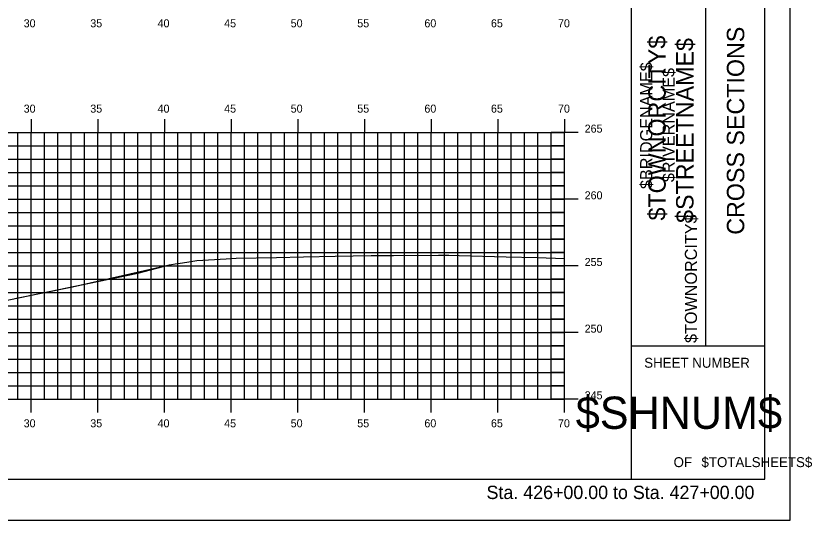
# Model space of a CAD drawing. Extents: x 1168600 to 1177589, y 610178 to 611246.
# Drawn here: x 1175214.3 to 1175273.9, y 610900.5 to 610938.3 of the extents above; entities that cross this region are included whole.
import ezdxf

# ---------------------------------------------------------------- set-up
doc = ezdxf.new("R2010")
doc.units = 0
for name, color, linetype in [('_Construction', 7, 'Continuous'), ('_Station Equation', 7, 'Continuous'), ('H_V ANNOTATION', 7, 'Continuous'), ('MAJOR', 7, 'Continuous'), ('MINOR', 7, 'Continuous')]:
    doc.layers.add(name, color=color, linetype=linetype)

msp = doc.modelspace()

# ---------------------------------------------------------------- linework, layer by layer
at = {"layer": '_Construction'}
for p, q in [((1175260.393, 610903.599), (1175260.393, 611008.599)), ((1175270.393, 610903.599), (1175270.393, 611008.599)), ((1175265.984, 610913.599), (1175265.984, 610948.599)), ((1175260.393, 610913.599), (1175270.393, 610913.599)), ((1175110.393, 610903.596), (1175270.393, 610903.596))]:
    msp.add_line(p, q, dxfattribs=at)
msp.add_lwpolyline([(1175102.3, 610900.537), (1175272.3, 610900.537), (1175272.3, 611010.537), (1175102.3, 611010.537)], close=True, dxfattribs=at)
at = {"layer": '_Station Equation'}
for points in [[(1175209.223, 610916.14), (1175223.408, 610919.049), (1175225.776, 610919.671), (1175226.354, 610919.774), (1175226.584, 610919.811), (1175227.071, 610919.886), (1175227.231, 610919.904), (1175227.825, 610920.005), (1175230.013, 610920.129), (1175230.763, 610920.174), (1175233.804, 610920.235), (1175235.823, 610920.278), (1175238.183, 610920.323), (1175240.883, 610920.372), (1175242.562, 610920.387), (1175245.943, 610920.413), (1175246.099, 610920.413), (1175246.712, 610920.412), (1175247.499, 610920.389), (1175251.003, 610920.289), (1175253.343, 610920.223), (1175255.393, 610920.166)], [(1175214.182, 610917.157), (1175218.492, 610918.041), (1175225.776, 610919.671), (1175226.354, 610919.774), (1175226.584, 610919.811), (1175227.072, 610919.886), (1175227.232, 610919.904), (1175227.825, 610920.005), (1175230.013, 610920.129), (1175230.763, 610920.174), (1175233.803, 610920.235), (1175235.823, 610920.278), (1175238.182, 610920.323), (1175240.883, 610920.372), (1175242.562, 610920.387), (1175245.943, 610920.413), (1175246.099, 610920.413), (1175246.712, 610920.412), (1175247.499, 610920.389), (1175251.003, 610920.289), (1175253.337, 610920.223), (1175255.393, 610920.166)]]:
    msp.add_lwpolyline(points, dxfattribs=at)
at = {"layer": 'MAJOR'}
for p, q in [((1175215.393, 610930.598), (1175215.393, 610929.596)), ((1175220.393, 610930.598), (1175220.393, 610929.596)), ((1175225.393, 610930.598), (1175225.393, 610929.596)), ((1175230.393, 610930.598), (1175230.393, 610929.596)), ((1175235.393, 610930.598), (1175235.393, 610929.596)), ((1175240.393, 610930.598), (1175240.393, 610929.596)), ((1175245.393, 610930.598), (1175245.393, 610929.596)), ((1175250.393, 610930.598), (1175250.393, 610929.596)), ((1175255.393, 610930.598), (1175255.393, 610929.596)), ((1175115.393, 610929.596), (1175255.393, 610929.596)), ((1175115.393, 610929.596), (1175255.393, 610929.596)), ((1175215.393, 610909.596), (1175215.393, 610929.596)), ((1175220.393, 610909.596), (1175220.393, 610929.596)), ((1175225.393, 610909.596), (1175225.393, 610929.596)), ((1175230.393, 610909.596), (1175230.393, 610929.596)), ((1175235.393, 610909.596), (1175235.393, 610929.596)), ((1175240.393, 610909.596), (1175240.393, 610929.596)), ((1175245.393, 610909.596), (1175245.393, 610929.596)), ((1175250.393, 610909.596), (1175250.393, 610929.596)), ((1175256.395, 610929.596), (1175254.391, 610929.596)), ((1175255.393, 610909.596), (1175255.393, 610929.596)), ((1175255.393, 610909.596), (1175255.393, 610929.596)), ((1175115.393, 610924.596), (1175255.393, 610924.596)), ((1175256.395, 610924.596), (1175254.391, 610924.596)), ((1175115.393, 610919.596), (1175255.393, 610919.596)), ((1175256.395, 610919.596), (1175254.391, 610919.596)), ((1175115.393, 610914.596), (1175255.393, 610914.596)), ((1175256.395, 610914.596), (1175254.391, 610914.596)), ((1175115.393, 610909.596), (1175255.393, 610909.596)), ((1175115.393, 610909.596), (1175255.393, 610909.596)), ((1175215.393, 610908.594), (1175215.393, 610909.596)), ((1175220.393, 610908.594), (1175220.393, 610909.596)), ((1175225.393, 610908.594), (1175225.393, 610909.596)), ((1175230.393, 610908.594), (1175230.393, 610909.596)), ((1175235.393, 610908.594), (1175235.393, 610909.596)), ((1175240.393, 610908.594), (1175240.393, 610909.596)), ((1175245.393, 610908.594), (1175245.393, 610909.596)), ((1175250.393, 610908.594), (1175250.393, 610909.596)), ((1175256.395, 610909.596), (1175254.391, 610909.596)), ((1175255.393, 610908.594), (1175255.393, 610909.596))]:
    msp.add_line(p, q, dxfattribs=at)
at = {"layer": 'MINOR'}
for p, q in [((1175214.393, 610909.596), (1175214.393, 610929.596)), ((1175216.393, 610909.596), (1175216.393, 610929.596)), ((1175217.393, 610909.596), (1175217.393, 610929.596)), ((1175218.393, 610909.596), (1175218.393, 610929.596)), ((1175219.393, 610909.596), (1175219.393, 610929.596)), ((1175221.393, 610909.596), (1175221.393, 610929.596)), ((1175222.393, 610909.596), (1175222.393, 610929.596)), ((1175223.393, 610909.596), (1175223.393, 610929.596)), ((1175224.393, 610909.596), (1175224.393, 610929.596)), ((1175226.393, 610909.596), (1175226.393, 610929.596)), ((1175227.393, 610909.596), (1175227.393, 610929.596)), ((1175228.393, 610909.596), (1175228.393, 610929.596)), ((1175229.393, 610909.596), (1175229.393, 610929.596)), ((1175231.393, 610909.596), (1175231.393, 610929.596)), ((1175232.393, 610909.596), (1175232.393, 610929.596)), ((1175233.393, 610909.596), (1175233.393, 610929.596)), ((1175234.393, 610909.596), (1175234.393, 610929.596)), ((1175236.393, 610909.596), (1175236.393, 610929.596)), ((1175237.393, 610909.596), (1175237.393, 610929.596)), ((1175238.393, 610909.596), (1175238.393, 610929.596)), ((1175239.393, 610909.596), (1175239.393, 610929.596)), ((1175241.393, 610909.596), (1175241.393, 610929.596)), ((1175242.393, 610909.596), (1175242.393, 610929.596)), ((1175243.393, 610909.596), (1175243.393, 610929.596)), ((1175244.393, 610909.596), (1175244.393, 610929.596)), ((1175246.393, 610909.596), (1175246.393, 610929.596)), ((1175247.393, 610909.596), (1175247.393, 610929.596)), ((1175248.393, 610909.596), (1175248.393, 610929.596)), ((1175249.393, 610909.596), (1175249.393, 610929.596)), ((1175251.393, 610909.596), (1175251.393, 610929.596)), ((1175252.393, 610909.596), (1175252.393, 610929.596)), ((1175253.393, 610909.596), (1175253.393, 610929.596)), ((1175254.393, 610909.596), (1175254.393, 610929.596)), ((1175115.393, 610928.596), (1175255.393, 610928.596)), ((1175255.393, 610928.596), (1175254.391, 610928.596)), ((1175115.393, 610927.596), (1175255.393, 610927.596)), ((1175255.393, 610927.596), (1175254.391, 610927.596)), ((1175115.393, 610926.596), (1175255.393, 610926.596)), ((1175255.393, 610926.596), (1175254.391, 610926.596)), ((1175115.393, 610925.596), (1175255.393, 610925.596)), ((1175255.393, 610925.596), (1175254.391, 610925.596)), ((1175115.393, 610923.596), (1175255.393, 610923.596)), ((1175255.393, 610923.596), (1175254.391, 610923.596)), ((1175115.393, 610922.596), (1175255.393, 610922.596)), ((1175255.393, 610922.596), (1175254.391, 610922.596)), ((1175115.393, 610921.596), (1175255.393, 610921.596)), ((1175255.393, 610921.596), (1175254.391, 610921.596)), ((1175115.393, 610920.596), (1175255.393, 610920.596)), ((1175255.393, 610920.596), (1175254.391, 610920.596)), ((1175115.393, 610918.596), (1175255.393, 610918.596)), ((1175255.393, 610918.596), (1175254.391, 610918.596)), ((1175115.393, 610917.596), (1175255.393, 610917.596)), ((1175255.393, 610917.596), (1175254.391, 610917.596)), ((1175115.393, 610916.596), (1175255.393, 610916.596)), ((1175255.393, 610916.596), (1175254.391, 610916.596)), ((1175115.393, 610915.596), (1175255.393, 610915.596)), ((1175255.393, 610915.596), (1175254.391, 610915.596)), ((1175115.393, 610913.596), (1175255.393, 610913.596)), ((1175255.393, 610913.596), (1175254.391, 610913.596)), ((1175115.393, 610912.596), (1175255.393, 610912.596)), ((1175255.393, 610912.596), (1175254.391, 610912.596)), ((1175115.393, 610911.596), (1175255.393, 610911.596)), ((1175255.393, 610911.596), (1175254.391, 610911.596)), ((1175115.393, 610910.596), (1175255.393, 610910.596)), ((1175255.393, 610910.596), (1175254.391, 610910.596))]:
    msp.add_line(p, q, dxfattribs=at)

# ---------------------------------------------------------------- texts
at = {"layer": '_Construction'}
for s, height, rotation, p in [('CROSS SECTIONS', 1.30428, 90, (1175268.858, 610921.938)), ('$TOWNORCITY$', 1.30428, 90, (1175262.966, 610923.007)), ('$STREETNAME$', 1.30428, 90, (1175265.053, 610922.827)), ('$BRIDGENAME$', 0.90716, 90, (1175261.96, 610925.367)), ('$RIVERNAME$', 0.90716, 90, (1175263.637, 610925.882)), ('$TOWNORCITY$', 0.90716, 90, (1175265.314, 610913.82)), ('SHEET NUMBER', 0.74527, 360, (1175261.359, 610911.963)), ('$SHNUM$', 2.4194, 360, (1175256.227, 610907.379)), ('OF', 0.7453, 360, (1175263.56, 610904.509)), ('$TOTALSHEETS$', 0.74527, 360, (1175265.65, 610904.509))]:
    msp.add_text(s, height=height, rotation=rotation, dxfattribs=at).set_placement(p)
at = {"layer": 'H_V ANNOTATION'}
for s, height, p in [('30', 0.6, (1175214.842, 610937.496)), ('35', 0.6, (1175219.834, 610937.496)), ('40', 0.6, (1175224.879, 610937.496)), ('45', 0.6, (1175229.871, 610937.496)), ('50', 0.6, (1175234.858, 610937.496)), ('55', 0.6, (1175239.85, 610937.496)), ('60', 0.6, (1175244.879, 610937.496)), ('65', 0.6, (1175249.871, 610937.496)), ('70', 0.6, (1175254.895, 610937.496)), ('30', 0.6, (1175214.842, 610931.096)), ('35', 0.6, (1175219.834, 610931.096)), ('40', 0.6, (1175224.879, 610931.096)), ('45', 0.6, (1175229.871, 610931.096)), ('50', 0.6, (1175234.858, 610931.096)), ('55', 0.6, (1175239.85, 610931.096)), ('60', 0.6, (1175244.879, 610931.096)), ('65', 0.6, (1175249.871, 610931.096)), ('70', 0.6, (1175254.895, 610931.096)), ('265', 0.6, (1175256.893, 610929.596)), ('260', 0.6, (1175256.893, 610924.596)), ('255', 0.6, (1175256.893, 610919.596)), ('250', 0.6, (1175256.893, 610914.596)), ('245', 0.6, (1175256.893, 610909.596)), ('30', 0.6, (1175214.842, 610907.496)), ('35', 0.6, (1175219.834, 610907.496)), ('40', 0.6, (1175224.879, 610907.496)), ('45', 0.6, (1175229.871, 610907.496)), ('50', 0.6, (1175234.858, 610907.496)), ('55', 0.6, (1175239.85, 610907.496)), ('60', 0.6, (1175244.879, 610907.496)), ('65', 0.6, (1175249.871, 610907.496)), ('70', 0.6, (1175254.895, 610907.496)), ('Sta. 426+00.00 to Sta. 427+00.00', 1.0002, (1175249.539, 610902.116))]:
    msp.add_text(s, height=height, dxfattribs=at).set_placement(p)

doc.saveas('drawing.dxf')
